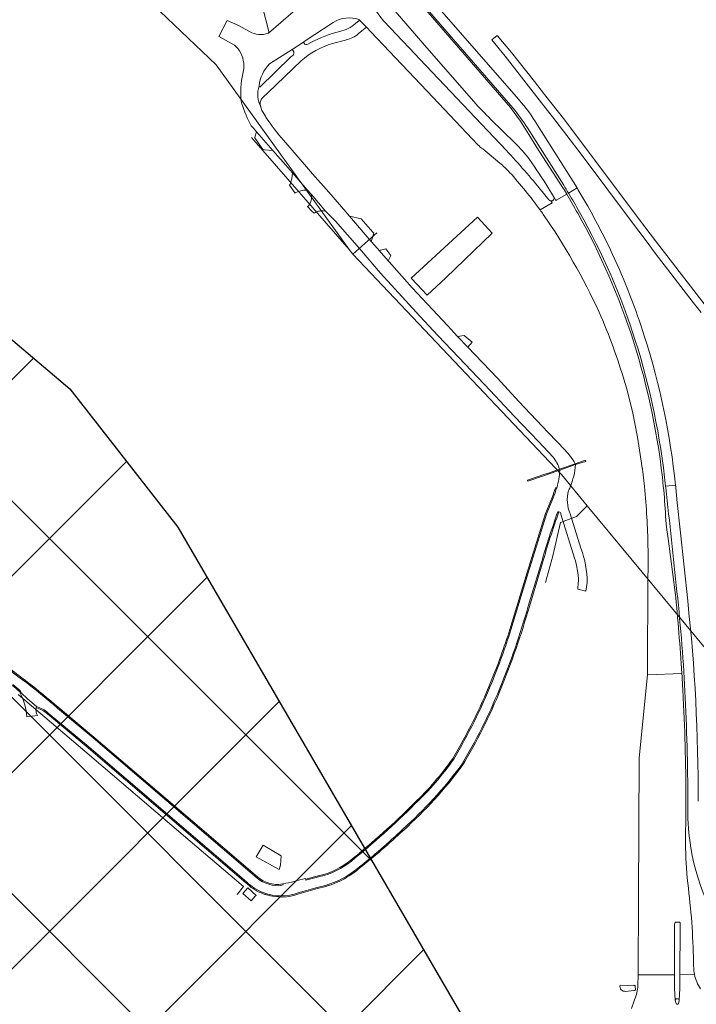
# Model space of a CAD drawing. Extents: x 148869 to 161638, y 453607 to 469810.
# Tile 557 of 656: x 153971 to 154214, y 464251 to 464605. Entities that reach past the tile are written whole.
import ezdxf
from ezdxf.lldxf.tags import DXFTag

# ---------------------------------------------------------------- set-up
doc = ezdxf.new("R2010")
doc.units = 0
doc.layers.add('2023', color=90, linetype='CONTINUOUS')
doc.layers.add('2023 hatch', color=90, linetype='CONTINUOUS')
for name, color, linetype, lineweight in [('B-OI-RI-DRUKLEIDING-G-niet meenemen', 190, 'RI-PERS', 18), ('B-RO-VH-VERHARDING_ASFALT-GV', 251, 'CONTINUOUS', 18), ('B-RO-VH-VERHARDING_BEDRIJFSVLOERPLAAT-GV', 251, 'CONTINUOUS', 18), ('B-RO-VH-VERHARDING_FUNDERING_ZAND-GV', 251, 'CONTINUOUS', 18), ('B-RO-VH-VERHARDING_GRASBETONSTEEN-GV', 251, 'CONTINUOUS', 18), ('B-RO-VH-VERHARDING_PUIN-GV', 251, 'CONTINUOUS', 18), ('B-RO-VH-VERHARDING_STRAATBAKSTEEN-GV', 251, 'CONTINUOUS', 18)]:
    doc.layers.add(name, color=color, linetype=linetype, lineweight=lineweight)
tags = doc.linetypes.add('RI-PERS', pattern='A,7,-2,["P",Standard,S=1.8,R=0,X=-0.5,Y=-0.9],-2,7,-2,[102,NLCS.SHX,S=1,R=180,X=0,Y=0],-2', length=22).pattern_tags.tags
tags[6] = DXFTag(74, 10)

msp = doc.modelspace()

# ---------------------------------------------------------------- hatches: boundary and pattern name
at = {"layer": '2023 hatch'}
h = msp.add_hatch(dxfattribs=at)
h.set_pattern_fill('L45L135', color=256, scale=49.98)
h.set_pattern_definition([(45, (0, 0), (-35.341197, 35.341197), []), (135, (0, 0), (-35.341197, -35.341197), [])])
h.paths.add_polyline_path([(155033.65, 463387.49), (154736.21, 463174.82), (154703.82, 463157.03), (154669.13, 463116.73), (154497.36, 463128.81), (154485.96, 463103.35), (154403, 462810.28), (154029.41, 462913.19), (153921.91, 462926.36), (153533.06, 462959.92), (153521.58, 463046.87), (153065.73, 463131.59), (152840.09, 463157.69), (152602.55, 463321.62), (152457.44, 463373.38), (152283.77, 463566.95), (152230.15, 463641.33), (152156.25, 463699.58), (152012.16, 463887.19), (152009.38, 463939.89), (151991.35, 464191.03), (152103.19, 464343.83), (152153.39, 464455.21), (152151.03, 464561.94), (152249.45, 464811.76), (152130.92, 465032.5), (152332.42, 465169.93), (152738.18, 465252.75), (152947.54, 465152.17), (153150.32, 465023.39), (153302.02, 464886.05), (153728.6, 464650.43), (153874.6, 464567.83), (153954.88, 464501.43), (153988.94, 464472.57), (154027.82, 464422.75), (154193.47, 464138.07), (154280.01, 463968.67), (154339.28, 463993.19), (154494.94, 463873.13), (154622.49, 463821.49), (154755.92, 463721.99), (154868.72, 463597.28)])

# ---------------------------------------------------------------- linework, layer by layer
at = {"layer": '2023', "flags": 128}
msp.add_lwpolyline([(153302.02, 464886.05), (153728.6, 464650.43), (153874.6, 464567.83), (153954.88, 464501.43), (153988.94, 464472.57), (154027.82, 464422.75), (154193.47, 464138.07), (154280.01, 463968.67), (154339.28, 463993.19), (154494.94, 463873.13), (154622.49, 463821.49), (154755.92, 463721.99), (154868.72, 463597.28), (155033.65, 463387.49), (154736.21, 463174.82), (154703.82, 463157.03), (154669.13, 463116.73), (154497.36, 463128.81), (154485.96, 463103.35), (154403, 462810.28), (154029.41, 462913.19), (153921.91, 462926.36), (153533.06, 462959.92)], dxfattribs=at)
at = {"layer": 'B-OI-RI-DRUKLEIDING-G-niet meenemen'}
for p, q in [((154041.66, 464589.22), (153987.16, 464641.28)), ((154089.55, 464522.72), (154041.66, 464589.22)), ((154054.4, 464563), (154089.55, 464522.72)), ((154090.89, 464521.09), (154099.48, 464528.72)), ((154090.89, 464521.09), (154089.55, 464522.72)), ((154165.94, 464441.69), (154090.89, 464521.09)), ((154165.94, 464441.69), (154175.21, 464430.5)), ((154175.21, 464430.5), (154171.4, 464426.6)), ((154246.42, 464344.38), (154175.21, 464430.5)), ((154165.6, 464424.5), (154162.8, 464412.5)), ((154171.4, 464426.6), (154165.6, 464424.5)), ((154162.8, 464412.5), (154160.2, 464402.9)), ((153994.3, 464342.1), (153970.4, 464362.5)), ((154032.3, 464309.8), (153994.3, 464342.1)), ((154051.5, 464293.4), (154032.3, 464309.8)), ((154051.5, 464293.4), (154049.2, 464290.6))]:
    msp.add_line(p, q, dxfattribs=at)
at = {"layer": 'B-RO-VH-VERHARDING_ASFALT-GV', "flags": 128}
for points in [[(154161.08, 464545.13), (154163.1, 464541.77), (154163.15, 464541.68), (154163.94, 464540.36), (154164.27, 464540.55), (154167.82, 464542.67), (154166.99, 464544.09), (154166.88, 464544.3), (154166.69, 464544.54), (154157.91, 464558.16), (154157.64, 464558.54), (154154.14, 464564.18), (154151.19, 464568.95), (154147.64, 464573.85), (154114.8, 464611.6), (154111.48, 464615.54), (154099.89, 464628.5), (154092.75, 464622.27), (154098.52, 464614.74)], [(154056.37, 464617.65), (154060.56, 464601.2)], [(154150.52, 464576.81), (154117.87, 464614.34), (154115.16, 464611.98), (154148.45, 464573.71)], [(154069.41, 464608.27), (154060.42, 464600.62), (154060.32, 464600.58)], [(154060.32, 464600.58), (154060.42, 464600.62), (154069.41, 464608.27)], [(154146.04, 464558.44), (154114.99, 464591.21), (154111.2, 464595.21), (154108.56, 464598), (154104.37, 464602.42), (154101.88, 464605.02), (154100.56, 464606.69), (154098.37, 464609.69), (154098.2, 464609.89)], [(154106.05, 464608.57), (154112.2, 464601.44), (154118.34, 464594.39), (154134.37, 464575.97)], [(154053.69, 464601.18), (154049.41, 464603.45), (154045.58, 464605.22), (154042.54, 464599.42), (154047.4, 464596.76)], [(154060.89, 464589.51), (154069.01, 464594.68), (154073.04, 464597.39), (154073.67, 464597.83), (154083.74, 464604.47)], [(154093.13, 464605.16), (154091.82, 464604.07)], [(154092.9, 464600.46), (154095.73, 464602.74), (154093.15, 464605.4)], [(154093.15, 464605.4), (154095.73, 464602.74), (154097.33, 464601.08), (154119.71, 464577.43), (154133.83, 464562.58), (154135.89, 464560.41)], [(154073.04, 464597.39), (154069.01, 464594.68), (154069.3, 464594.26)], [(154073.31, 464596.95), (154073.04, 464597.39)], [(154075.73, 464597.25), (154074.69, 464596.6)], [(154083.54, 464596.88), (154088.18, 464598.1), (154088.4, 464598.16)], [(154219.7, 464500), (154199.81, 464525.81), (154195.97, 464530.93), (154174.99, 464558.83), (154167.1, 464569.26), (154159.79, 464578.53), (154156.19, 464583.19), (154147.91, 464593.68), (154142.77, 464599.77), (154140.85, 464598.15), (154145.71, 464592.27), (154154.13, 464581.57), (154161.78, 464571.74), (154162.73, 464570.48), (154172.98, 464557.01), (154191.93, 464531.85), (154193.81, 464529.31), (154196.04, 464526.28), (154199.63, 464521.43), (154213.32, 464503.66), (154216.2, 464500)], [(154069.21, 464592.59), (154068.5, 464592.03), (154057.3, 464581.14), (154057.08, 464581.59)], [(154058.44, 464577.39), (154060.41, 464579.28), (154072.18, 464590.6)], [(154051.51, 464587.11), (154051.26, 464585.97)], [(154050.67, 464576.07), (154050.91, 464575.17)], [(154059.57, 464570.41), (154059.35, 464570.71), (154058.3, 464572.37)], [(154140.56, 464569.58), (154149.16, 464561.15)], [(154054.29, 464567.29), (154055.03, 464566.41), (154056.1, 464565.13), (154062.04, 464558.37), (154066.6, 464553.21), (154069.12, 464550.33), (154074.41, 464544.25), (154075.93, 464542.58), (154081.02, 464536.57), (154084.08, 464533.46), (154084.56, 464532.91), (154093.18, 464523.07), (154100.78, 464514.27), (154114.98, 464498.68), (154121.57, 464491.71), (154131.27, 464481.44), (154140.3, 464471.94), (154148.97, 464462.72), (154157.66, 464453.56), (154162.93, 464447.93)], [(154153.69, 464566.47), (154166.75, 464545.86)], [(154168.46, 464543.05), (154171.55, 464544.9), (154157.37, 464567.44)], [(154132.19, 464487.55), (154128.57, 464491.36), (154124.99, 464495.2), (154112.14, 464508.89), (154103.88, 464518.27), (154103.55, 464518.65), (154100.34, 464522.36), (154099.73, 464523.07), (154097.46, 464525.66), (154089.63, 464534.73), (154088.32, 464536.24), (154082.14, 464543.35), (154076.32, 464549.94), (154068.95, 464558.44), (154065.83, 464562.05)], [(154137.58, 464558.92), (154143.73, 464553.86)], [(154175.41, 464538.28), (154171.88, 464544.37), (154171.55, 464544.9), (154168.46, 464543.05)], [(154161.42, 464540.64), (154158.98, 464543.59)], [(154167.82, 464542.67), (154164.27, 464540.55), (154163.94, 464540.36), (154163.15, 464541.68)], [(154158.25, 464536.96), (154162.6, 464539.55), (154162.14, 464540.2)], [(154162.14, 464540.2), (154162.6, 464539.55), (154158.25, 464536.96)], [(154167.23, 464450.5), (154161.15, 464456.9), (154150.62, 464468.05), (154142.92, 464476.38), (154132.19, 464487.55)], [(154188.76, 464474.9), (154188.88, 464474.48), (154189.33, 464472.98), (154191.46, 464464.47), (154193.26, 464455.17), (154194.79, 464445.78)], [(154165.23, 464443.64), (154170.9, 464445.6)], [(154171.05, 464445.28), (154165.31, 464443.28)], [(154206.99, 464437.89), (154203.42, 464437.49), (154203.47, 464436.96)], [(154203.42, 464437.49), (154206.99, 464437.89)], [(154162.99, 464433.36), (154160.61, 464427.5), (154153.96, 464406.4), (154147.74, 464385.84)], [(154211.38, 464396.26), (154208.75, 464420.71), (154207.47, 464432.68)], [(154164.61, 464428.33), (154164.74, 464428.28)], [(154165.76, 464427.48), (154170.66, 464411.68)], [(154172.95, 464415.2), (154169.07, 464427.55)], [(154206.88, 464399.3), (154204.39, 464418.67), (154203.91, 464421.82), (154203.66, 464423.82), (154203.45, 464426.82)], [(154154, 464394.33), (154158.73, 464410.05)], [(154172.08, 464403.2), (154171.94, 464402.84), (154171.81, 464400.49), (154174.76, 464399.73), (154175.16, 464402.88)], [(154197.09, 464405.57), (154196.92, 464369.65), (154209.28, 464370.09)], [(154209.28, 464370.09), (154196.92, 464369.65), (154193.88, 464339.79), (154193.65, 464289.43)], [(153971.25, 464363.69), (153971.45, 464363.16), (153973.67, 464360.99), (153976.96, 464358.17)], [(154055.46, 464297.29), (154033, 464316.5), (153997.38, 464346.91), (153984.55, 464357.65)], [(153981.14, 464355.88), (153995.13, 464344.25), (154052.59, 464295.08)], [(154210.64, 464307.21), (154210.69, 464322.36)], [(154078.96, 464297.02), (154073.97, 464295.68), (154073.88, 464296.07), (154073.82, 464296.33)], [(154065.68, 464294.36), (154065.75, 464293.99), (154064.18, 464293.72)], [(154071.21, 464291.2), (154077.98, 464293.12)], [(154193.65, 464289.43), (154193.53, 464261.65), (154206.62, 464261.68), (154206.62, 464261.97), (154206.68, 464278.45), (154206.68, 464279.87), (154206.7, 464280.09)], [(154207.21, 464280.6), (154208.19, 464280.59)], [(154208.7, 464280.1), (154208.69, 464278.45), (154208.6, 464262.02), (154208.6, 464261.69), (154213.84, 464261.7), (154213.79, 464261.92), (154213.71, 464262.53)], [(154213.54, 464264.12), (154213.54, 464264.32), (154213.51, 464264.57)], [(154206.93, 464252.48), (154206.64, 464256.73), (154206.61, 464257.81), (154206.62, 464261.68), (154193.53, 464261.65), (154193.46, 464257.84)], [(154213.84, 464261.7), (154208.6, 464261.69), (154208.59, 464257.83), (154208.58, 464256.71), (154208.3, 464252.53)], [(154191.98, 464257.84), (154187.02, 464257.89)], [(154192.58, 464256.52), (154192.52, 464257.35)], [(154189.04, 464255.68), (154192.03, 464255.97)], [(154192.27, 464252.67), (154191.12, 464249.53)]]:
    msp.add_lwpolyline(points, dxfattribs=at)
at = {"layer": 'B-RO-VH-VERHARDING_ASFALT-GV'}
for points in [[(154083.74, 464604.47, -0.227508), (154093.05, 464605.5)], [(154093.05, 464605.5, -0.145627), (154093.15, 464605.4)], [(154093.15, 464605.4, -0.279257), (154093.13, 464605.16)], [(154060.32, 464600.58, -0.237595), (154053.69, 464601.18)], [(154060.56, 464601.2, -0.388424), (154060.32, 464600.58)], [(154086.11, 464601.22, 0.06216), (154075.73, 464597.25)], [(154091.82, 464604.07, -0.134595), (154086.11, 464601.22)], [(154088.4, 464598.16, 0.125686), (154092.9, 464600.46)], [(154047.4, 464596.76, -0.229534), (154051.38, 464590.82)], [(154069.3, 464594.26, -0.466343), (154069.21, 464592.59)], [(154072.18, 464590.6, -0.108749), (154083.54, 464596.88)], [(154074.69, 464596.6, -0.420097), (154073.31, 464596.95)], [(154051.38, 464590.82, -0.091307), (154051.51, 464587.11)], [(154057.08, 464581.59, -0.175118), (154060.89, 464589.51)], [(154051.26, 464585.97, 0.084414), (154050.67, 464576.07)], [(154057.7, 464573.98, -0.189609), (154057.08, 464581.59)], [(154057.08, 464581.59, 0.189609), (154057.7, 464573.98)], [(154057.5, 464575.09, -0.230672), (154058.44, 464577.39)], [(154134.37, 464575.97, 0.01448), (154140.56, 464569.58)], [(154157.37, 464567.44, 0.041554), (154150.52, 464576.81)], [(154050.91, 464575.17, 0.055478), (154054.29, 464567.29)], [(154057.7, 464573.98, -0.03313), (154057.5, 464575.09)], [(154058.3, 464572.37, -0.051054), (154057.7, 464573.98)], [(154148.45, 464573.71, -0.030207), (154153.69, 464566.47)], [(154065.83, 464562.05, -0.03769), (154059.57, 464570.41)], [(154135.89, 464560.41, 0.051534), (154137.58, 464558.92)], [(154158.98, 464543.59, 0.019073), (154146.04, 464558.44)], [(154149.16, 464561.15, -0.043675), (154154.41, 464555.15)], [(154154.41, 464555.15, -0.014207), (154161.08, 464545.13)], [(154143.73, 464553.86, -0.03413), (154147.29, 464550.48)], [(154147.29, 464550.48, -0.026477), (154158.25, 464536.96)], [(154166.75, 464545.86, -0.002974), (154168.46, 464543.05)], [(154162.14, 464540.2, -0.216064), (154161.42, 464540.64)], [(154163.15, 464541.68, -0.605943), (154162.14, 464540.2)], [(154171.79, 464535.85, -0.000802), (154167.82, 464542.67)], [(154168.46, 464543.05, -0.00715), (154172.45, 464536.18)], [(154158.25, 464536.96, -0.00335), (154159.4, 464535.35)], [(154184.34, 464520.96, 0.020147), (154175.41, 464538.28)], [(154159.4, 464535.35, -0.043204), (154179.46, 464500.23)], [(154191.85, 464489.75, 0.050261), (154171.79, 464535.85)], [(154172.45, 464536.18, -0.05092), (154192.53, 464490.03)], [(154195.84, 464491.31, 0.032895), (154184.34, 464520.96)], [(154179.46, 464500.23, -0.030427), (154188.76, 464474.9)], [(154206.99, 464437.89, 0.052166), (154195.84, 464491.31)], [(154202.61, 464437.4, 0.051558), (154191.85, 464489.75)], [(154192.53, 464490.03, -0.050943), (154203.42, 464437.49)], [(154170.9, 464445.6, 0.065758), (154167.23, 464450.5)], [(154162.93, 464447.93, -0.103953), (154165.23, 464443.64)], [(154169.06, 464437.22, 0.07262), (154171.05, 464445.28)], [(154194.79, 464445.78, -0.008247), (154195.79, 464437.42)], [(154165.31, 464443.28, -0.066782), (154164.24, 464436.98)], [(154207.47, 464432.68, 0.005168), (154206.99, 464437.89)], [(154164.24, 464436.98, -0.004047), (154162.99, 464433.36)], [(154169.07, 464427.55, -0.174192), (154168.52, 464435.98)], [(154168.52, 464435.98, 0.005795), (154168.74, 464436.47)], [(154168.74, 464436.47, 0.007756), (154169.06, 464437.22)], [(154195.79, 464437.42, -0.010815), (154196.7, 464426.32)], [(154203.45, 464426.82, 0.010294), (154202.61, 464437.4)], [(154203.47, 464436.96, -0.002482), (154207.52, 464399.45)], [(154158.73, 464410.05, -0.01423), (154164.61, 464428.33)], [(154164.74, 464428.28, -0.090333), (154165.02, 464428.31)], [(154165.02, 464428.31, -0.409532), (154165.76, 464427.48)], [(154196.7, 464426.32, -0.017782), (154197.09, 464405.57)], [(154175.16, 464402.88, 0.093851), (154172.95, 464415.2)], [(154170.66, 464411.68, -0.061554), (154172.08, 464403.2)], [(154209.28, 464370.09, 0.009829), (154206.88, 464399.3)], [(154207.52, 464399.45, -0.01607), (154210.49, 464361.31)], [(154215.16, 464324.14, 0.027818), (154211.38, 464396.26)], [(154143.61, 464364.48, 0.028101), (154154, 464394.33)], [(154147.74, 464385.84, -0.02101), (154140.82, 464366.72)], [(153973.52, 464366.69, -0.055119), (153961.46, 464377.06)], [(154140.82, 464366.72, -0.037774), (154127.14, 464339.3)], [(154209.78, 464361.26, 0.002946), (154209.28, 464370.09)], [(153968.41, 464366.13, -0.049354), (153971.25, 464363.69)], [(153984.55, 464357.65, 0.007917), (153973.52, 464366.69)], [(154129.86, 464337.03, 0.039157), (154143.61, 464364.48)], [(154210.69, 464322.36, 0.014989), (154209.78, 464361.26)], [(154210.49, 464361.31, -0.012619), (154211.44, 464321.45)], [(153976.96, 464358.17, -0.125971), (153981.14, 464355.88)], [(154127.14, 464339.3, -0.050811), (154113.19, 464323.13)], [(154108.87, 464314.05, 0.047777), (154129.86, 464337.03)], [(154113.19, 464323.13, -0.026942), (154090.35, 464302.61)], [(154211.44, 464321.45, 0.047711), (154212.52, 464307.4)], [(154092.66, 464300.07, 0.021728), (154108.87, 464314.05)], [(154211.62, 464292.85, -0.03044), (154210.64, 464307.21)], [(154212.52, 464307.4, 0.140626), (154231.53, 464267.44)], [(154077.98, 464293.12, 0.129782), (154092.66, 464300.07)], [(154090.35, 464302.61, -0.116846), (154078.96, 464297.02)], [(154064.18, 464293.72, -0.200087), (154055.46, 464297.29)], [(154073.82, 464296.33, -0.014003), (154065.68, 464294.36)], [(154052.59, 464295.08, 0.109861), (154058.75, 464291.18)], [(154213.51, 464264.57, 0.027821), (154211.62, 464292.85)], [(154058.75, 464291.18, 0.184365), (154071.21, 464291.2)], [(154206.7, 464280.09, -0.448143), (154207.21, 464280.6)], [(154208.19, 464280.59, -0.494951), (154208.7, 464280.1)], [(154213.71, 464262.53, -0.039065), (154213.54, 464264.12)], [(154215.94, 464256.6, -0.085754), (154213.84, 464261.7)], [(154187.02, 464257.89, 0.484742), (154189.04, 464255.68)], [(154192.3, 464257.84, 0.201287), (154191.98, 464257.84)], [(154193.46, 464257.84, -0.091815), (154192.27, 464252.67)], [(154192.52, 464257.35, 0.384829), (154192.3, 464257.84)], [(154192.03, 464255.97, 0.541548), (154192.58, 464256.52)], [(154207.2, 464251.36, -0.097188), (154206.93, 464252.48)], [(154208.13, 464251.36, -0.695188), (154207.2, 464251.36)], [(154208.3, 464252.53, -0.051063), (154208.13, 464251.36)]]:
    msp.add_lwpolyline(points, format="xyb", dxfattribs=at)
at = {"layer": 'B-RO-VH-VERHARDING_ASFALT-GV', "flags": 128}
msp.add_lwpolyline([(154111.86, 464512.43), (154113.95, 464510.12), (154117.54, 464506.26), (154124.33, 464512.59), (154141.03, 464528.64), (154135.69, 464534.4)], close=True, dxfattribs=at)
at = {"layer": 'B-RO-VH-VERHARDING_BEDRIJFSVLOERPLAAT-GV', "flags": 128}
for points in [[(154165.31, 464443.28), (154171.05, 464445.28), (154170.9, 464445.6), (154165.23, 464443.64)], [(154174.56, 464446.47), (154174.68, 464446.51), (154174.56, 464446.87), (154174.26, 464446.77), (154170.9, 464445.6), (154171.05, 464445.28)], [(154160.81, 464441.72), (154165.31, 464443.28), (154165.23, 464443.64), (154160.94, 464442.15), (154159.93, 464441.81), (154153.74, 464439.66), (154153.87, 464439.3), (154159.79, 464441.36)], [(154055.72, 464289.96), (154055.98, 464290.25), (154052.99, 464292.91), (154051.2, 464290.89), (154054.24, 464288.29)]]:
    msp.add_lwpolyline(points, close=True, dxfattribs=at)
at = {"layer": 'B-RO-VH-VERHARDING_FUNDERING_ZAND-GV', "flags": 128}
msp.add_lwpolyline([(154128.57, 464491.36), (154132.19, 464487.55), (154133.85, 464489.4), (154130.97, 464491.82)], close=True, dxfattribs=at)
at = {"layer": 'B-RO-VH-VERHARDING_GRASBETONSTEEN-GV'}
for points in [[(154163.86, 464437.1, -0.003815), (154162.62, 464433.5)], [(154162.99, 464433.36, 0.004047), (154164.24, 464436.98)], [(154164.61, 464428.33, 0.01423), (154158.73, 464410.05)], [(154159.11, 464409.94, -0.014358), (154165.02, 464428.31)], [(154165.02, 464428.31, 0.090333), (154164.74, 464428.28)], [(154154, 464394.33, -0.028101), (154143.61, 464364.48)], [(154143.98, 464364.33, 0.028085), (154154.39, 464394.22)], [(154147.36, 464385.95, -0.021029), (154140.45, 464366.88)], [(154140.82, 464366.72, 0.02101), (154147.74, 464385.84)], [(153961.46, 464377.06, 0.055119), (153973.52, 464366.69)], [(153973.76, 464367.01, -0.055075), (153961.77, 464377.32)], [(153984.81, 464357.96, 0.007859), (153973.76, 464367.01)], [(154140.45, 464366.88, -0.037736), (154126.81, 464339.52)], [(154127.14, 464339.3, 0.037774), (154140.82, 464366.72)], [(153968.17, 464365.81, -0.048215), (153970.9, 464363.47)], [(153971.25, 464363.69, 0.049354), (153968.41, 464366.13)], [(153973.52, 464366.69, -0.007917), (153984.55, 464357.65)], [(154143.61, 464364.48, -0.039157), (154129.86, 464337.03)], [(154130.2, 464336.81, 0.039199), (154143.98, 464364.33)], [(153976.86, 464357.78, -0.126437), (153980.88, 464355.58)], [(153981.14, 464355.88, 0.125971), (153976.96, 464358.17)], [(154126.81, 464339.52, -0.050826), (154112.91, 464323.42)], [(154113.19, 464323.13, 0.050811), (154127.14, 464339.3)], [(154129.86, 464337.03, -0.047777), (154108.87, 464314.05)], [(154109.14, 464313.76, 0.047792), (154130.2, 464336.81)], [(154112.91, 464323.42, -0.026948), (154090.1, 464302.92)], [(154090.35, 464302.61, 0.026942), (154113.19, 464323.13)], [(154108.87, 464314.05, -0.021728), (154092.66, 464300.07)], [(154092.92, 464299.76, 0.021765), (154109.14, 464313.76)], [(154090.1, 464302.92, -0.116945), (154078.86, 464297.41)], [(154092.66, 464300.07, -0.129782), (154077.98, 464293.12)], [(154078.08, 464292.73, 0.129496), (154092.92, 464299.76)], [(154078.96, 464297.02, 0.116846), (154090.35, 464302.61)], [(154055.46, 464297.29, 0.200087), (154064.18, 464293.72)], [(154064.15, 464294.12, -0.199668), (154055.73, 464297.59)], [(154052.31, 464294.8, 0.013814), (154052.98, 464294.17)], [(154058.75, 464291.18, -0.109861), (154052.59, 464295.08)], [(154052.98, 464294.17, 0.096256), (154058.61, 464290.8)], [(154058.61, 464290.8, 0.015394), (154059.72, 464290.42)], [(154071.21, 464291.2, -0.184365), (154058.75, 464291.18)], [(154059.72, 464290.42, 0.167112), (154071.34, 464290.82)]]:
    msp.add_lwpolyline(points, format="xyb", dxfattribs=at)
at = {"layer": 'B-RO-VH-VERHARDING_GRASBETONSTEEN-GV', "flags": 128}
for points in [[(154164.24, 464436.98), (154163.86, 464437.1)], [(154162.62, 464433.5), (154160.23, 464427.64), (154153.58, 464406.52), (154147.36, 464385.95)], [(154147.74, 464385.84), (154153.96, 464406.4), (154160.61, 464427.5), (154162.99, 464433.36)], [(154164.74, 464428.28), (154164.61, 464428.33)], [(154158.73, 464410.05), (154154, 464394.33)], [(154154.39, 464394.22), (154159.11, 464409.94)], [(153970.9, 464363.47), (153971.08, 464363.02), (153971.45, 464363.16), (153971.25, 464363.69)], [(153976.96, 464358.17), (153976.86, 464357.78)], [(153984.55, 464357.65), (153997.38, 464346.91), (154033, 464316.5), (154055.46, 464297.29)], [(154055.73, 464297.59), (154033.26, 464316.81), (153997.64, 464347.21), (153984.81, 464357.96)], [(153980.88, 464355.58), (153994.87, 464343.94), (154052.31, 464294.8)], [(154052.59, 464295.08), (153995.13, 464344.25), (153981.14, 464355.88)], [(154078.86, 464297.41), (154073.88, 464296.07), (154073.97, 464295.68), (154078.96, 464297.02)], [(154064.18, 464293.72), (154065.75, 464293.99), (154065.68, 464294.36), (154064.15, 464294.12)], [(154077.98, 464293.12), (154071.21, 464291.2)], [(154071.34, 464290.82), (154078.08, 464292.73)]]:
    msp.add_lwpolyline(points, dxfattribs=at)
msp.add_lwpolyline([(154065.09, 464304.44), (154058.53, 464308.32), (154056.07, 464304.16), (154064.32, 464299.59), (154064.81, 464301.11)], close=True, dxfattribs=at)
at = {"layer": 'B-RO-VH-VERHARDING_PUIN-GV', "flags": 128}
for points in [[(153976.86, 464357.78), (153976.96, 464358.17), (153973.67, 464360.99), (153971.45, 464363.16), (153971.08, 464363.02)], [(153973.43, 464354.49), (153977.31, 464355.02)]]:
    msp.add_lwpolyline(points, dxfattribs=at)
at = {"layer": 'B-RO-VH-VERHARDING_PUIN-GV'}
for points in [[(153971.08, 464363.02, -0.109495), (153973.43, 464354.49)], [(153977.31, 464355.02, -0.198379), (153976.86, 464357.78)]]:
    msp.add_lwpolyline(points, format="xyb", dxfattribs=at)
at = {"layer": 'B-RO-VH-VERHARDING_STRAATBAKSTEEN-GV', "flags": 128}
for points in [[(154062.04, 464558.37), (154056.1, 464565.13), (154055.61, 464563.22), (154055.52, 464562.89), (154058.4, 464558.67), (154059.03, 464558.61)], [(154098.42, 464528.57), (154098.05, 464529), (154093.82, 464533.77), (154089.63, 464534.73), (154097.46, 464525.66)], [(154104.46, 464520.61), (154102.69, 464522.98), (154100.34, 464522.36), (154103.55, 464518.65)]]:
    msp.add_lwpolyline(points, close=True, dxfattribs=at)
for points in [[(154069.12, 464550.33), (154068.9, 464548.19), (154068.23, 464546.24), (154068.22, 464546.2), (154068.2, 464546.16), (154068.19, 464546.11), (154068.16, 464546.08), (154068.14, 464546.04), (154068.11, 464546), (154068.08, 464545.97), (154068.05, 464545.94), (154070.06, 464543.01), (154070.12, 464543.07), (154070.36, 464543.27)], [(154073.97, 464544.09), (154074.41, 464544.25), (154069.12, 464550.33)], [(154076.88, 464535.77), (154077.12, 464535.93), (154077.54, 464536.15), (154077.98, 464536.33), (154078.43, 464536.47), (154078.89, 464536.58), (154079.36, 464536.64), (154079.83, 464536.67), (154080.31, 464536.66), (154081.02, 464536.57), (154075.93, 464542.58), (154076.01, 464541.84)], [(154074.82, 464538.42), (154074.57, 464538.23), (154076.09, 464536.58), (154076.88, 464535.77)], [(154207.8, 464253.02), (154207.42, 464253)]]:
    msp.add_lwpolyline(points, dxfattribs=at)
at = {"layer": 'B-RO-VH-VERHARDING_STRAATBAKSTEEN-GV'}
for points in [[(154070.36, 464543.27, -0.113931), (154073.97, 464544.09)], [(154076.01, 464541.84, -0.163516), (154074.82, 464538.42)], [(154207.42, 464253, 0.426896), (154206.93, 464252.48)], [(154206.93, 464252.48, 0.097188), (154207.2, 464251.36)], [(154207.2, 464251.36, 0.695188), (154208.13, 464251.36)], [(154208.3, 464252.53, 0.457484), (154207.8, 464253.02)], [(154208.13, 464251.36, 0.051063), (154208.3, 464252.53)]]:
    msp.add_lwpolyline(points, format="xyb", dxfattribs=at)

doc.saveas('drawing.dxf')
